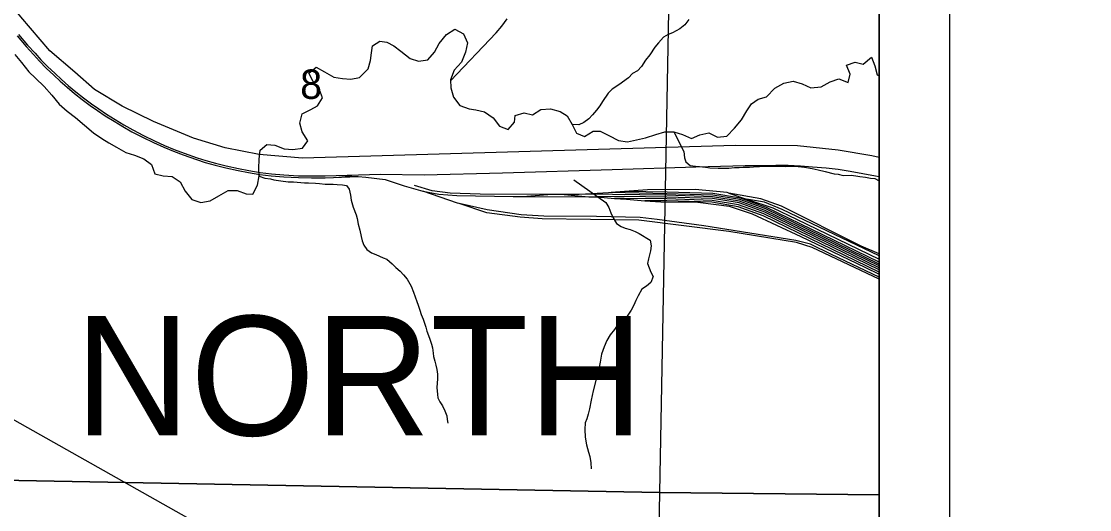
# Model space of a CAD drawing. Extents: x 0 to 34, y 0 to 22.
# Drawn here: x 7.678 to 9.2, y 15.844 to 16.54 of the extents above; entities that cross this region are included whole.
import ezdxf

# ---------------------------------------------------------------- set-up
doc = ezdxf.new("R2010")
doc.units = 0
for name, color, linetype in [('GM_X_County_Road', 7, 'Continuous'), ('GM_X_County_Road_Text', 7, 'Continuous'), ('GM_X_Interchange_Ramps', 7, 'Continuous'), ('GM_X_Minor_Lake', 7, 'Continuous'), ('GM_X_Section_Text', 7, 'Continuous'), ('GM_X_Township_Road_Text', 7, 'Continuous'), ('GM_X_Unincorporated_Text', 7, 'Continuous'), ('GM_X_US_Location', 7, 'Continuous'), ('SH_Cut_Line', 7, 'Continuous'), ('SH_Data', 7, 'Continuous')]:
    doc.layers.add(name, color=color, linetype=linetype)

msp = doc.modelspace()

# ---------------------------------------------------------------- linework, layer by layer
at = {"layer": 'GM_X_County_Road'}
for p, q in [((8.1302, 16.3205), (8.1579, 16.3189)), ((8.537, 16.2975), (8.5184, 16.2961)), ((8.6857, 16.2954), (8.7109, 16.2868)), ((8.3917, 16.2904), (8.4278, 16.2933)), ((8.3917, 16.2904), (8.4862, 16.2899)), ((8.4511, 16.2932), (8.4278, 16.2933)), ((8.4511, 16.2932), (8.4862, 16.2899)), ((8.4862, 16.2899), (8.4983, 16.2898)), ((8.4983, 16.2898), (8.523, 16.2878))]:
    msp.add_line(p, q, dxfattribs=at)
for points in [[(8.9, 16.3458), (8.8896, 16.3484), (8.8415, 16.3566), (8.7835, 16.3626), (8.6949, 16.3631), (8.0785, 16.3449), (8.0171, 16.3505), (7.9686, 16.3596), (7.9232, 16.3737), (7.8664, 16.3974), (7.8219, 16.4192), (7.7822, 16.4429), (7.7542, 16.4676), (7.7187, 16.4982), (7.6774, 16.5465), (7.4755, 16.7917), (7.4147, 16.863), (7.366, 16.9092), (7.315, 16.9447), (7.2325, 16.9942), (7.0394, 17.1127), (6.8369, 17.2379), (6.5407, 17.4237)], [(7.6721, 16.5196), (7.6851, 16.5044), (7.6955, 16.4926), (7.704, 16.4834), (7.7137, 16.4735), (7.7243, 16.4634), (7.7336, 16.4549), (7.7435, 16.4461), (7.754, 16.4373), (7.7647, 16.4288), (7.7762, 16.4202), (7.7869, 16.4129), (7.7977, 16.4054), (7.8102, 16.3976), (7.8226, 16.3901), (7.8356, 16.3827), (7.8507, 16.3748), (7.8666, 16.3672), (7.8811, 16.3606), (7.895, 16.3549), (7.9089, 16.3496), (7.9278, 16.343), (7.94, 16.3391), (7.9541, 16.3353), (7.9692, 16.3313), (7.987, 16.3273), (8.0015, 16.3246), (8.0178, 16.3219), (8.0341, 16.32), (8.052, 16.3186), (8.0728, 16.3173), (8.0912, 16.3169), (8.1107, 16.3171), (8.1579, 16.3189)], [(7.6743, 16.5214), (7.6872, 16.5062), (7.6977, 16.4945), (7.7061, 16.4854), (7.7157, 16.4755), (7.7262, 16.4655), (7.7355, 16.457), (7.7454, 16.4482), (7.7558, 16.4395), (7.7665, 16.4311), (7.7779, 16.4225), (7.7885, 16.4153), (7.7993, 16.4077), (7.8117, 16.4), (7.8241, 16.3926), (7.837, 16.3852), (7.852, 16.3773), (7.8678, 16.3698), (7.8822, 16.3632), (7.896, 16.3575), (7.9099, 16.3523), (7.9287, 16.3457), (7.9408, 16.3418), (7.9548, 16.338), (7.9699, 16.3341), (7.9875, 16.3301), (8.002, 16.3273), (8.0182, 16.3247), (8.0344, 16.3229), (8.0522, 16.3214), (8.0729, 16.3201), (8.0913, 16.3197), (8.1107, 16.32), (8.1898, 16.3222), (8.2519, 16.3211), (8.3632, 16.3243), (8.5197, 16.3289), (8.6389, 16.3326), (8.709, 16.3344), (8.7321, 16.3348), (8.7528, 16.335), (8.7701, 16.335), (8.7876, 16.3341), (8.8048, 16.3329), (8.8242, 16.3313), (8.8414, 16.3292), (8.8584, 16.3267), (8.8765, 16.3234), (8.8944, 16.3199), (8.9, 16.3187)], [(8.1579, 16.3189), (8.1689, 16.3182), (8.1965, 16.3147), (8.2235, 16.3058), (8.2499, 16.2982)], [(8.4278, 16.2933), (8.3317, 16.2937), (8.2891, 16.2951), (8.2634, 16.2984), (8.238, 16.3063)], [(8.3015, 16.2805), (8.2995, 16.2809), (8.2499, 16.2982)], [(8.2499, 16.2982), (8.273, 16.2938), (8.2982, 16.2917), (8.3784, 16.2905), (8.3917, 16.2904)], [(8.4818, 16.2937), (8.4727, 16.2931), (8.4511, 16.2932)], [(8.5184, 16.2961), (8.5145, 16.2958), (8.4818, 16.2937)], [(8.9, 16.1915), (8.7377, 16.2704), (8.701, 16.2836), (8.6625, 16.2901), (8.5977, 16.2921), (8.4818, 16.2937)], [(8.9, 16.1941), (8.7386, 16.2726), (8.7016, 16.2859), (8.6628, 16.2924), (8.5977, 16.2944), (8.5184, 16.2961)], [(8.6857, 16.2954), (8.6833, 16.2959), (8.6376, 16.3004), (8.5699, 16.3001), (8.537, 16.2975)], [(8.9, 16.1967), (8.7395, 16.2747), (8.7022, 16.2882), (8.663, 16.2948), (8.5978, 16.2968), (8.537, 16.2975)], [(8.9, 16.2088), (8.8743, 16.2198), (8.7606, 16.2766), (8.7313, 16.2871), (8.6857, 16.2954)], [(8.9, 16.1725), (8.8045, 16.2179), (8.7819, 16.2248), (8.6856, 16.2403), (8.5574, 16.2569), (8.42, 16.2585), (8.3888, 16.261), (8.3413, 16.2673), (8.3015, 16.2805)], [(8.9, 16.1754), (8.832, 16.2076), (8.802, 16.2224), (8.7813, 16.2278), (8.6503, 16.2485), (8.5837, 16.2575), (8.5594, 16.2604), (8.4972, 16.2617), (8.4222, 16.2623), (8.39, 16.2643), (8.3418, 16.2715), (8.3015, 16.2805)], [(8.9, 16.1888), (8.7368, 16.2682), (8.7004, 16.2813), (8.6623, 16.2877), (8.5976, 16.2897), (8.5369, 16.2905), (8.4983, 16.2898)], [(8.9, 16.1857), (8.7357, 16.2656), (8.6997, 16.2785), (8.662, 16.2849), (8.5975, 16.2869), (8.5368, 16.2876), (8.523, 16.2878)], [(8.523, 16.2878), (8.54, 16.2864), (8.5659, 16.2844)], [(8.9, 16.1825), (8.7345, 16.263), (8.6989, 16.2758), (8.6617, 16.2821), (8.5975, 16.2841), (8.5659, 16.2844)], [(8.5659, 16.2844), (8.5889, 16.2827), (8.6414, 16.2825), (8.6861, 16.2764), (8.7191, 16.2659), (8.7883, 16.2333), (8.8795, 16.1895), (8.9, 16.1797)], [(8.9, 16.2059), (8.7616, 16.2721), (8.7367, 16.2822), (8.7109, 16.2868)], [(8.7109, 16.2868), (8.7483, 16.2741), (8.7822, 16.2582), (8.9, 16.2012)]]:
    msp.add_lwpolyline(points, dxfattribs=at)
at = {"layer": 'GM_X_Interchange_Ramps'}
msp.add_lwpolyline([(6.5113, 14.1), (8.9, 14.1), (8.9, 17.8921), (8.5492, 17.9006), (8.3297, 17.9059), (7.6027, 17.9156), (6.5943, 17.9356), (6.5883, 17.471), (6.5647, 16.5359), (6.5572, 16.1864), (6.5411, 15.4243), (6.5389, 15.3228)], close=True, dxfattribs=at)
at = {"layer": 'GM_X_Minor_Lake'}
for points in [[(7.5942, 16.9027), (8.606, 16.8847), (8.5869, 15.8686), (7.5725, 15.8874)], [(7.5725, 15.8874), (8.5869, 15.8686), (8.5685, 14.859), (7.5466, 14.8803)]]:
    msp.add_lwpolyline(points, close=True, dxfattribs=at)
at = {"layer": 'GM_X_Township_Road_Text'}
for points in [[(8.2896, 16.4551), (8.3543, 16.5237), (8.3623, 16.5332), (8.3703, 16.5434)], [(8.6287, 16.5429), (8.623, 16.5353), (8.6158, 16.5293), (8.6055, 16.5236), (8.5994, 16.5213), (8.5926, 16.5176), (8.5857, 16.5092), (8.5804, 16.5032), (8.5731, 16.4925), (8.567, 16.4846), (8.5613, 16.4755), (8.5555, 16.4694), (8.5487, 16.4656), (8.543, 16.4596), (8.5289, 16.4494), (8.5194, 16.4433), (8.514, 16.4376), (8.5057, 16.4259), (8.5022, 16.4194), (8.4972, 16.4134), (8.4915, 16.4069), (8.4862, 16.4013), (8.4793, 16.396), (8.4721, 16.3926), (8.4628, 16.3929)], [(8.6072, 16.3824), (8.6215, 16.3544), (8.6225, 16.3453), (8.6244, 16.3396), (8.6309, 16.3346), (8.6381, 16.3335), (8.6441, 16.3334), (8.6525, 16.3323), (8.6585, 16.3315), (8.6707, 16.3307), (8.6764, 16.3307), (8.6859, 16.331), (8.6938, 16.3317), (8.7007, 16.3317), (8.7063, 16.3321), (8.7151, 16.3324), (8.7208, 16.3328), (8.7295, 16.3331), (8.7424, 16.3335), (8.7659, 16.3334), (8.7777, 16.3337), (8.7845, 16.3333), (8.7936, 16.3321), (8.8046, 16.3302), (8.813, 16.3283), (8.8228, 16.326), (8.8357, 16.3229), (8.8414, 16.3221), (8.8486, 16.3205), (8.86, 16.3209), (8.8668, 16.3197), (8.8725, 16.3189), (8.8805, 16.3181), (8.8877, 16.3166), (8.8937, 16.3162), (8.9, 16.3127)], [(8.0167, 16.32), (8.017, 16.3193), (8.025, 16.3167), (8.033, 16.3157), (8.0379, 16.3142), (8.0478, 16.3129), (8.058, 16.3115), (8.0656, 16.3112), (8.0762, 16.3103), (8.0815, 16.31), (8.0872, 16.3101), (8.097, 16.3094), (8.1027, 16.3088), (8.1107, 16.3081), (8.116, 16.3082), (8.1221, 16.3079), (8.1281, 16.3073), (8.1357, 16.307), (8.1414, 16.3059), (8.1449, 16.3007), (8.1469, 16.2923), (8.1481, 16.2851), (8.1509, 16.2752), (8.1549, 16.2643), (8.1565, 16.259), (8.1581, 16.251), (8.1601, 16.2423), (8.1621, 16.2332), (8.1638, 16.2271), (8.1661, 16.2211), (8.1704, 16.215), (8.1769, 16.2102), (8.183, 16.2076), (8.1936, 16.2032), (8.1986, 16.201), (8.2062, 16.1946), (8.2116, 16.189), (8.2178, 16.1842), (8.2224, 16.1789), (8.2278, 16.1725), (8.2332, 16.1627), (8.2368, 16.154), (8.2391, 16.1472), (8.2415, 16.1408), (8.2431, 16.1354), (8.2458, 16.1283), (8.2478, 16.1222), (8.2506, 16.1158), (8.2522, 16.1101), (8.2541, 16.104), (8.2557, 16.0983), (8.2597, 16.0885), (8.2621, 16.0798), (8.2637, 16.0745), (8.2645, 16.0673), (8.2653, 16.0623), (8.267, 16.0559), (8.2686, 16.0498), (8.2698, 16.0437), (8.271, 16.0373), (8.2707, 16.0304), (8.2704, 16.0243), (8.2698, 16.0182), (8.2707, 16.0084), (8.2715, 16.0034), (8.2742, 15.9978), (8.2781, 15.9921), (8.2812, 15.9849), (8.284, 15.9777), (8.2848, 15.9728), (8.2857, 15.9675)], [(8.465, 16.3141), (8.5107, 16.2818), (8.5149, 16.2746), (8.5179, 16.267), (8.5209, 16.2601), (8.5258, 16.2521), (8.5326, 16.2476), (8.5383, 16.2453), (8.5451, 16.2433), (8.5523, 16.2407), (8.5583, 16.2376), (8.5735, 16.2284), (8.575, 16.2201), (8.5742, 16.2128), (8.5715, 16.2018), (8.5699, 16.195), (8.5748, 16.1828), (8.5782, 16.1763), (8.5747, 16.168), (8.5683, 16.1627), (8.5618, 16.1585), (8.5568, 16.1487), (8.5534, 16.1422), (8.5503, 16.1354), (8.5469, 16.1282), (8.54, 16.1183), (8.5339, 16.1138), (8.5274, 16.1074), (8.5228, 16.1009), (8.5167, 16.0933), (8.5121, 16.0854), (8.5083, 16.0763), (8.5045, 16.0656), (8.5025, 16.0542), (8.501, 16.0474), (8.4998, 16.0409), (8.4967, 16.0299), (8.4925, 16.0136), (8.4898, 16.0003), (8.4874, 15.9878), (8.4855, 15.9802), (8.4836, 15.9737), (8.4813, 15.9677), (8.4805, 15.9582), (8.4812, 15.9475), (8.483, 15.9365), (8.4857, 15.9259), (8.4879, 15.9198), (8.4894, 15.911), (8.4897, 15.9021)]]:
    msp.add_lwpolyline(points, dxfattribs=at)
at = {"layer": 'GM_X_Unincorporated_Text'}
for points in [[(8.9, 15.8651), (8.9, 16.8779), (8.606, 16.8847), (8.5869, 15.8686)], [(8.9, 14.8583), (8.9, 15.8651), (8.5869, 15.8686), (8.5685, 14.859)]]:
    msp.add_lwpolyline(points, close=True, dxfattribs=at)
at = {"layer": 'GM_X_US_Location'}
for points in [[(7.669, 16.4929), (7.6786, 16.4812), (7.689, 16.4681), (7.6986, 16.4591), (7.7106, 16.4471), (7.7217, 16.4347), (7.7321, 16.422), (7.7433, 16.4122), (7.7552, 16.4029), (7.7682, 16.3921), (7.7809, 16.3812), (7.7928, 16.373), (7.8027, 16.3667), (7.8138, 16.3608), (7.8268, 16.3533), (7.8394, 16.3493), (7.8527, 16.3442), (7.8638, 16.336), (7.8682, 16.3228), (7.88, 16.3199), (7.8929, 16.3189), (7.9044, 16.3111), (7.9114, 16.2979), (7.921, 16.2859), (7.934, 16.2818), (7.9469, 16.2843), (7.9597, 16.2916), (7.9729, 16.299), (7.9858, 16.2992), (7.9984, 16.294), (8.0079, 16.2938), (8.0146, 16.3064), (8.0167, 16.32), (8.0162, 16.3303), (8.0168, 16.3436), (8.0181, 16.3565), (8.0279, 16.3645), (8.0393, 16.3636), (8.0527, 16.3584), (8.0648, 16.3574), (8.0785, 16.3595), (8.0863, 16.3698), (8.0782, 16.3826), (8.075, 16.3951), (8.0783, 16.408), (8.0903, 16.4146), (8.1002, 16.4197), (8.1069, 16.4308), (8.1029, 16.4425), (8.0937, 16.4541), (8.0878, 16.4662), (8.0983, 16.4747), (8.1098, 16.468), (8.1232, 16.4605), (8.1358, 16.4584), (8.1475, 16.4578), (8.16, 16.4602), (8.172, 16.4725), (8.1753, 16.4843), (8.1771, 16.495), (8.1781, 16.5052), (8.1886, 16.5118), (8.1989, 16.5104), (8.2085, 16.5052), (8.2188, 16.4974), (8.2319, 16.4873), (8.2437, 16.4833), (8.2569, 16.4853), (8.2667, 16.4961), (8.2734, 16.5083), (8.2835, 16.5213), (8.2955, 16.5291), (8.3078, 16.5224), (8.3136, 16.5092), (8.3107, 16.4959), (8.3052, 16.4818), (8.2944, 16.4703), (8.2896, 16.4569), (8.2897, 16.4452), (8.2937, 16.4319), (8.3029, 16.4199), (8.3159, 16.4155), (8.3254, 16.4141), (8.3376, 16.4109), (8.35, 16.4025)], [(8.35, 16.4025), (8.3591, 16.3908), (8.3713, 16.3861), (8.3806, 16.3965), (8.3816, 16.406), (8.3944, 16.4096), (8.4062, 16.4068), (8.4182, 16.4145), (8.4318, 16.4155), (8.4455, 16.4116), (8.4554, 16.4053), (8.4628, 16.3929), (8.4687, 16.3805), (8.4801, 16.3758), (8.4925, 16.3835), (8.5023, 16.3833), (8.5149, 16.3775), (8.5287, 16.3701), (8.5416, 16.3681), (8.5672, 16.3738), (8.5819, 16.3786), (8.5944, 16.3826), (8.6072, 16.3824), (8.6198, 16.3788), (8.6328, 16.3733), (8.6444, 16.3785), (8.6572, 16.3813), (8.6695, 16.3751), (8.6827, 16.3764), (8.6939, 16.388), (8.7039, 16.3999), (8.7116, 16.4126), (8.7179, 16.4225), (8.7276, 16.4291), (8.7393, 16.4323), (8.7512, 16.445), (8.764, 16.4517), (8.7776, 16.455), (8.7901, 16.451), (8.8027, 16.4451), (8.8171, 16.4465), (8.8302, 16.4539), (8.8423, 16.4583), (8.8556, 16.4528), (8.8584, 16.465), (8.8533, 16.4774), (8.8657, 16.4818), (8.8771, 16.4789), (8.8891, 16.489), (8.8938, 16.4766), (8.8971, 16.4638), (8.9, 16.4623)]]:
    msp.add_lwpolyline(points, dxfattribs=at)
at = {"layer": 'SH_Cut_Line'}
msp.add_lwpolyline([(2.1, 17.9098), (2.1, 14.1), (8.9, 14.1), (8.9, 17.8921), (8.5492, 17.9006), (8.3297, 17.9059), (7.6027, 17.9156), (6.5943, 17.9356), (6.24, 17.9427), (6.0729, 17.9463), (5.6339, 17.9555), (5.3871, 17.9608), (4.994, 17.969), (4.9368, 17.9702), (4.9267, 17.9702), (4.5919, 17.9719), (4.4481, 17.9728), (4.1825, 17.9744), (3.7128, 17.9822), (3.7063, 17.8588), (3.604, 17.8577), (2.9484, 17.8857), (2.6711, 17.8975), (2.4376, 17.9025)], close=True, dxfattribs=at)
at = {"layer": 'SH_Data'}
for p, q in [((9, 21), (9, 14)), ((8.9, 20.9), (8.9, 14.1))]:
    msp.add_line(p, q, dxfattribs=at)
msp.add_lwpolyline([(9.2998, 15.0505), (5.0551, 17.4465), (9.2998, 14.751)], close=True, dxfattribs=at)

# ---------------------------------------------------------------- texts
at = {"layer": 'GM_X_County_Road_Text'}
msp.add_text('8', height=0.0419, rotation=0, dxfattribs=at).set_placement((8.0753, 16.4295))
at = {"layer": 'GM_X_Section_Text'}
msp.add_text('NORTH', height=0.17045, rotation=0, dxfattribs=at).set_placement((7.7544, 15.9498))

doc.saveas('drawing.dxf')
